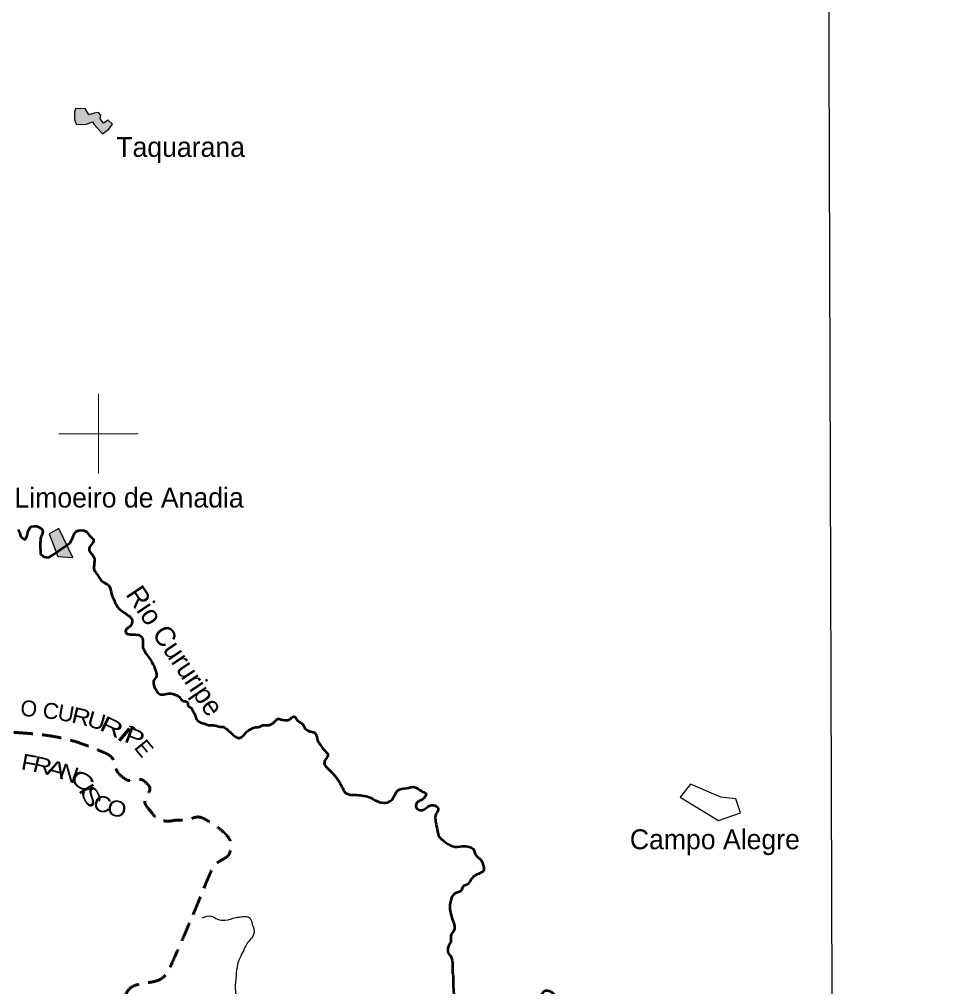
# Model space of a CAD drawing. Extents: x -1643653 to 4543381, y 1624270 to 13878484.
# Drawn here: x 773010 to 796115, y 8911096 to 8935418 of the extents above; entities that cross this region are included whole.
import ezdxf
from ezdxf.enums import TextEntityAlignment as Align

# ---------------------------------------------------------------- set-up
doc = ezdxf.new("R2010")
doc.units = 0
doc.header["$LTSCALE"] = 160
doc.linetypes.add('MEDIUM_DASHED', pattern=[4.5, 3, -1.5])
for name, color, linetype, lineweight in [('10', 7, 'MEDIUM_DASHED', 60), ('2', 7, 'Continuous', 13), ('21', 7, 'Continuous', 25), ('24', 7, 'Continuous', 25), ('3', 7, 'Continuous', 13), ('60', 7, 'Continuous', 13)]:
    doc.layers.add(name, color=color, linetype=linetype, lineweight=lineweight)
doc.layers.add('41', color=7, linetype='Continuous')
doc.layers.add('49', color=7, linetype='Continuous')

msp = doc.modelspace()

# ---------------------------------------------------------------- hatches: boundary and pattern name
at = {"layer": '21'}
for points in [[(774667, 8933172.8), (774418.6, 8933170.5), (774396, 8933082.4), (774400.5, 8932917.5), (774418.6, 8932822.7), (774445.7, 8932775.3), (774698.6, 8932779.8), (774850, 8932843), (774890.6, 8932773), (775098.4, 8932542.6), (775263.3, 8932657.8), (775353.6, 8932782), (775242.9, 8932881.4), (775123.2, 8932806.9), (775037.4, 8932913), (775055.5, 8933010.1), (775003.5, 8933075.6), (774888.3, 8933062.1), (774752.8, 8933019.2)], [(774002.3, 8922616.4), (773757.5, 8922483.3), (773979.6, 8921912.9), (774358.6, 8921888)]]:
    msp.add_hatch(color=256, dxfattribs=at).paths.add_polyline_path(points)

# ---------------------------------------------------------------- linework, layer by layer
at = {"layer": '10'}
msp.add_open_spline([(780116.2, 8904162.2), (779769.4, 8904177.9), (779422.6, 8904193.7), (779075.8, 8904209.5), (778695.9, 8904226.8), (778318.1, 8904159.8), (777941, 8904091.2), (777596, 8904028.4), (777262.1, 8903937.2), (776924.3, 8903854.6), (776803.3, 8903825.1), (776686.8, 8903750.4), (776569.7, 8903736.3), (776304.5, 8903704.6), (776099.5, 8903983.3), (775884, 8904233.1), (775776.3, 8904358), (775709.2, 8904488.3), (775694.9, 8904611.7), (775670.8, 8904818.6), (776050.4, 8904994.8), (776049.5, 8905226.7), (776047.7, 8905694.5), (775846.8, 8906171.8), (775860.4, 8906646.1), (775878.9, 8907296.2), (776043.6, 8907946.8), (776074.4, 8908597), (776108.2, 8909310.3), (775454.3, 8910013.8), (775625.2, 8910702.5), (775746.8, 8911192.8), (776625.7, 8911182.1), (776831, 8911648.8), (777030.2, 8912101.5), (777228.1, 8912557.1), (777420.7, 8913014.1), (777556.6, 8913336.6), (777687.6, 8913670.8), (777822.6, 8913984), (777919.6, 8914208.9), (778290.2, 8914361.2), (778319.1, 8914551.8), (778353.9, 8914781.3), (778054.2, 8915076.5), (777751.7, 8915261.5), (777515.3, 8915405.9), (777278.6, 8915289.1), (777042.4, 8915285.1), (776916.2, 8915283), (776790.1, 8915252.3), (776664.1, 8915261.5), (776484.7, 8915274.5), (776355.7, 8915449.8), (776238.5, 8915592.7), (776104.7, 8915755.7), (776352.4, 8916067), (776214.8, 8916207.7), (776079, 8916346.7), (775768.6, 8916238.7), (775623.8, 8916349.7), (775431, 8916497.3), (775387.1, 8916881.7), (775127.3, 8916988.4), (774292.1, 8917331.5), (773439.5, 8917458.1), (772578.9, 8917506.5), (772178.6, 8917529.1), (771773.4, 8917358), (771373.1, 8917411.9), (771257.5, 8917427.5), (771157.3, 8917493.9), (771065.7, 8917577.5), (770748.6, 8917866.7), (770887.1, 8918430.9), (770592.8, 8918689.4), (770430.6, 8918831.9), (770160.1, 8918847), (770001.8, 8918996.9), (769746.9, 8919238.3), (769557.2, 8919552.6), (769292.5, 8919801.2), (768866.2, 8920201.6), (768426.7, 8920562), (767897.5, 8920818.5), (767600.3, 8920962.5), (767240, 8920922), (766928.1, 8920842.2), (766588, 8920755), (766267.8, 8920606.4), (765982.4, 8920369), (765805, 8920221.5), (765830.9, 8919932), (765651.4, 8919801.2), (765249.7, 8919508.7), (764806.4, 8919315.8), (764351, 8919115.2), (764017, 8918968.1), (763624.4, 8918749.5), (763310.7, 8918831.3)], degree=3, dxfattribs=at)
at = {"layer": '2'}
for p, q in [((775000, 8924000), (775000, 8926000)), ((774000, 8925000), (776000, 8925000))]:
    msp.add_line(p, q, dxfattribs=at)
at = {"layer": '21'}
for points in [[(774667, 8933172.8), (774418.6, 8933170.5), (774396, 8933082.4), (774400.5, 8932917.5), (774418.6, 8932822.7), (774445.7, 8932775.3), (774698.6, 8932779.8), (774850, 8932843), (774890.6, 8932773), (775098.4, 8932542.6), (775263.3, 8932657.8), (775353.6, 8932782), (775242.9, 8932881.4), (775123.2, 8932806.9), (775037.4, 8932913), (775055.5, 8933010.1), (775003.5, 8933075.6), (774888.3, 8933062.1), (774752.8, 8933019.2)], [(774002.3, 8922616.4), (773757.5, 8922483.3), (773979.6, 8921912.9), (774358.6, 8921888)], [(789881.8, 8916188.9), (789618.2, 8915864.4), (790586.5, 8915270.3), (791137.2, 8915470.4), (791021.8, 8915819.8), (790643.3, 8915857.4)]]:
    msp.add_lwpolyline(points, close=True, dxfattribs=at)
at = {"layer": '24', "lineweight": 53}
msp.add_lwpolyline([(772978.3, 8922587.3), (773018.5, 8922515.7), (773028.2, 8922454.6), (773063.5, 8922398.3), (773109, 8922362.3), (773159.7, 8922341.6), (773190.6, 8922387.3), (773206.2, 8922438.1), (773211.6, 8922489), (773235.3, 8922546.6), (773253.2, 8922600.3), (773278.8, 8922641.4), (773324.8, 8922663), (773387.4, 8922671.9), (773432.1, 8922671.9), (773467.8, 8922663), (773512.6, 8922645.1), (773557.3, 8922618.2), (773584.1, 8922591.4), (773593, 8922555.6), (773598.5, 8922537.5), (773582.7, 8922466.3), (773562, 8922415.5), (773541.3, 8922364.7), (773541, 8922313.7), (773535.5, 8922252.6), (773530.1, 8922201.7), (773543.8, 8921982.6), (773624.7, 8921905.7), (773745.1, 8921884.1), (773825.5, 8921937.8), (774289.1, 8922253.7)], dxfattribs=at)
for points in [[(774289.1, 8922253.7), (774354.7, 8922391.4), (774442, 8922536.8), (774689.1, 8922536.8), (774790.9, 8922420.5), (774878.1, 8922333.3), (774790.9, 8922173.4), (774761.8, 8922071.6), (774878.1, 8921911.7), (774892.6, 8921751.8), (774892.6, 8921577.3), (774965.3, 8921461), (775110.7, 8921272), (775256.1, 8921184.8), (775328.8, 8920966.7), (775414.3, 8920761.6), (775502.1, 8920615.2), (775624.1, 8920512.8), (775785.1, 8920400.6), (775843.6, 8920312.7), (775833.9, 8920220.1), (775750.9, 8920122.5), (775692.4, 8920078.6), (775692.4, 8919990.8), (775765.6, 8919956.6), (775921.7, 8919946.9), (776063.2, 8919912.7), (776097.3, 8919868.8), (776116.8, 8919751.7), (776126.6, 8919585.9), (776175.3, 8919502.9), (776272.9, 8919366.3), (776394.9, 8919151.7), (776448.5, 8918990.7), (776453.4, 8918888.2), (776390, 8918800.4), (776385.1, 8918698), (776409.5, 8918619.9), (776448.5, 8918546.8), (776512, 8918463.8), (776633.9, 8918444.3), (776790, 8918468.7), (776926.6, 8918434.6), (777043.7, 8918366.2), (777116.9, 8918283.3), (777209.6, 8918263.8), (777243.7, 8918224.8), (777248.6, 8918166.2), (777326.7, 8918104.2), (777375.5, 8918011.4), (777424.2, 8917938.2), (777453.5, 8917840.6), (777512, 8917767.4), (777614.5, 8917723.5), (777760.8, 8917674.7)], [(777760.8, 8917674.7), (777931.6, 8917660), (778053.6, 8917630.7), (778136.5, 8917625.8), (778238.9, 8917557.5), (778356, 8917450.1), (778453.6, 8917376.9), (778536.5, 8917347.6), (778609.7, 8917381.8), (778702.4, 8917479.4), (778790.2, 8917552.6), (778868.2, 8917591.7), (778980.5, 8917621), (779063.4, 8917635.6), (779126.8, 8917669.8), (779224.4, 8917669.8), (779307.3, 8917679.5), (779375.6, 8917713.7), (779439, 8917767.4), (779497.6, 8917826), (779585.4, 8917816.2), (779702.5, 8917796.7), (779756.1, 8917796.7), (779843.9, 8917845.5), (779883, 8917879.7), (779931.7, 8917879.7), (779965.9, 8917835.7), (780029.3, 8917767.4), (780109.8, 8917713.7), (780163.5, 8917645.4), (780187.8, 8917586.8), (780236.6, 8917552.6), (780290.3, 8917523.3), (780392.7, 8917498.9), (780451.3, 8917459.9), (780485.4, 8917381.8), (780500.1, 8917293.9), (780548.8, 8917211), (780621.5, 8917109.9), (780695, 8917023.2), (780736.5, 8916974.2), (780766.6, 8916932.7), (780764.7, 8916906.3), (780717.6, 8916827.1), (780676.1, 8916734.8), (780679.9, 8916678.2), (780713.8, 8916634.8), (780774.2, 8916568.9), (780834.5, 8916512.3), (780885.4, 8916463.3), (780938.2, 8916401.1), (780996.6, 8916325.7), (781043.7, 8916254.1), (781083.3, 8916178.7), (781130.5, 8916097.6)], [(781130.5, 8916097.6), (781220, 8915963.8), (781483.9, 8915916.6), (781842.1, 8915841.2), (782058.9, 8915737.5), (782256.8, 8915728.1), (782407.6, 8915841.2), (782520.7, 8916029.7), (782737.5, 8916086.3), (782944.9, 8916114.6), (783124, 8916010.9), (783227.6, 8915954.3), (783142.8, 8915803.5), (783029.7, 8915747), (782982.6, 8915605.6), (783086.2, 8915530.2), (783274.8, 8915615), (783453.8, 8915652.7), (783538.7, 8915567.9), (783482.1, 8915435.9), (783472.7, 8915247.4), (783519.8, 8915002.3), (783557.5, 8914870.4), (783689.5, 8914747.8), (783896.8, 8914625.3), (784151.3, 8914625.3), (784311.6, 8914615.9), (784415.3, 8914559.3), (784490.7, 8914389.7), (784594.3, 8914304.8), (784660.3, 8914172.9), (784669.8, 8914003.2), (784509.5, 8913918.4), (784358.7, 8913786.4), (784255, 8913654.5), (784160.8, 8913616.8), (784123.1, 8913522.5), (783953.4, 8913437.7), (783846, 8913234), (783830, 8913084.7), (783856.7, 8912919.4), (783910, 8912732.8), (783942, 8912652.9), (783915.3, 8912477), (783862, 8912402.3), (783856.7, 8912343.7), (783851.3, 8912231.7), (783808.7, 8912141.1), (783776.7, 8912034.5), (783792.7, 8911938.5), (783851.3, 8911858.6), (783888.7, 8911757.3), (783894, 8911554.7), (783910, 8911357.5), (783915.3, 8911096.2)], [(783915.3, 8911096.2), (783936.7, 8910861.7), (783984.6, 8910696.4), (784053.9, 8910520.5), (784107.2, 8910355.2), (784176.5, 8910179.3), (784224.5, 8910056.7), (784293.8, 8909998.1), (784427.1, 8910040.7), (784592.4, 8910094), (784763, 8910190), (784858.9, 8910216.6), (785018.8, 8910168.7), (785141.5, 8910168.7), (785280.1, 8910253.9), (785429.3, 8910344.6), (785482.6, 8910451.2), (785557.3, 8910509.8), (785642.6, 8910499.2), (785786.5, 8910461.8), (785909.1, 8910451.2), (785951.8, 8910541.8), (785957.1, 8910621.8), (785866.5, 8910717.7), (785882.5, 8910829.7), (785946.4, 8910867), (786085, 8910872.3), (786154.3, 8910915), (786197, 8910984.3), (786324.9, 8910989.6), (786399.6, 8910947), (786495.5, 8910840.3), (786559.5, 8910765.7), (786612.8, 8910803), (786666.1, 8910851), (786751.4, 8910861.7), (786804.7, 8910787), (786783.4, 8910664.4), (786719.4, 8910616.4), (786623.5, 8910621.8), (786559.5, 8910531.2), (786532.8, 8910440.5), (786570.2, 8910371.2), (786676.8, 8910381.9), (786794.1, 8910413.9), (786868.7, 8910392.6), (786911.3, 8910317.9), (786954, 8910237.9), (787049.9, 8910158), (787049.9, 8910046), (787023.3, 8909960.7), (786895.3, 8909880.8), (786815.4, 8909822.1), (786762.1, 8909726.2), (786895.3, 8909621.1)]]:
    msp.add_spline(points, degree=3, dxfattribs=at)
at = {"layer": '24'}
msp.add_spline([(777617.6, 8912828.3), (777839.2, 8912869.9), (777991.6, 8912793.7), (778178.6, 8912766), (778455.7, 8912835.2), (778621.9, 8912856), (778760.5, 8912849.1), (778843.6, 8912745.2), (778864.3, 8912662.1), (778912.8, 8912502.8), (778850.5, 8912322.7), (778739.7, 8912191.1), (778663.5, 8912045.6), (778573.4, 8911865.5), (778497.2, 8911657.7), (778455.7, 8911366.8), (778434.9, 8911048.2), (778476.5, 8910750.4), (778518, 8910535.6), (778545.7, 8910341.7), (778580.4, 8910189.3), (778649.6, 8910085.4), (778732.8, 8909960.8), (778871.3, 8909884.6), (779051.4, 8909787.6), (779210.7, 8909787.6), (779356.1, 8909773.7), (779453.1, 8909759.9), (779598.6, 8909621.3), (779695.5, 8909496.7), (779834.1, 8909316.6), (779917.2, 8909178.1), (780007.2, 8909053.4), (780007.2, 8908921.8), (780009.3, 8908822.2), (780018.8, 8908742.2), (780037.6, 8908666.9), (780056.4, 8908582.2), (780110.5, 8908518.7), (780178.7, 8908476.4), (780303.4, 8908427), (780439.8, 8908424.6), (780552.7, 8908419.9), (780618.6, 8908419.9), (780740.9, 8908452.8), (780832.7, 8908471.7), (780938.5, 8908495.2), (781042, 8908518.7), (781150.2, 8908521.1), (781263.2, 8908495.2), (781387.8, 8908429.3), (781472.5, 8908377.6), (781569, 8908323.5), (781672.5, 8908252.9), (781759.5, 8908175.3)], degree=3, dxfattribs=at)
at = {"layer": '3', "lineweight": 25}
msp.add_lwpolyline([(563033.9, 9026438.8), (793061.1, 9026438.8), (793495.6, 8889836.8), (563468.3, 8889836.8)], close=True, dxfattribs=at)
at = {"layer": '60', "lineweight": 25}
msp.add_spline([(814781, 9009175.5), (814787.2, 9009173.4), (814796.9, 9009173.4), (814799.4, 9009172.4), (814805.1, 9009174.5), (814805.6, 9009176.5), (814811.7, 9009179.5), (814811.7, 9009179.5), (814801.5, 9009181), (814790.7, 9009181.5), (814784.1, 9009183.1), (814777.4, 9009185.1), (814778.4, 9009175.5)], degree=3, dxfattribs=at)

# ---------------------------------------------------------------- texts
at = {"layer": '10'}
for s, rotation, p in [('O', 355.328, (773232.9, 8917891.1)), ('E', 309.301, (775989.3, 8916961))]:
    msp.add_text(s, height=400, rotation=rotation, dxfattribs=at).set_placement(p, align=Align.CENTER)
for s, rotation, width, p in [('C', 352.107, 1.05, (773776, 8917831)), ('U', 349.875, 1.05, (774148.5, 8917770.9)), ('R', 346.703, 1.2, (774520.9, 8917691.9)), ('U', 343.896, 1.15, (774897.3, 8917591.2)), ('R', 334.15, 1.45, (775247.1, 8917444.1)), ('Í', 319.844, 1.7, (775521.5, 8917280.7)), ('P', 339.291, 1.35, (775841.5, 8917181.7)), ('F', 349.875, 1.15, (773220.9, 8916530.8)), ('R', 346.703, 1.2, (773547.6, 8916462.3)), ('A', 343.896, 1.3, (773886.4, 8916372.5)), ('N', 340.873, 1.2, (774194.5, 8916271.5)), ('C', 328.723, 1.55, (774493, 8916104)), ('I', 301.588, 1.25, (774530.3, 8915964.2)), ('S', 297.643, 1.5, (774641.5, 8915785)), ('C', 347.533, 1.15, (775056.3, 8915491.9)), ('O', 347.535, 1.15, (775421.7, 8915378.7))]:
    msp.add_text(s, height=400, rotation=rotation, dxfattribs=dict(at, width=width)).set_placement(p, align=Align.CENTER)
at = {"layer": '41'}
for s, p in [('Taquarana', (775446.3, 8931959.3)), ('Limoeiro de Anadia', (772888, 8923143.2)), ('Campo Alegre', (788354.2, 8914551.4))]:
    msp.add_text(s, height=500, dxfattribs=at).set_placement(p)
at = {"layer": '49'}
msp.add_text('Rio Cururipe', height=500, rotation=303.874, dxfattribs=at).set_placement((776713.2, 8919402.4), align=Align.CENTER)

doc.saveas('drawing.dxf')
